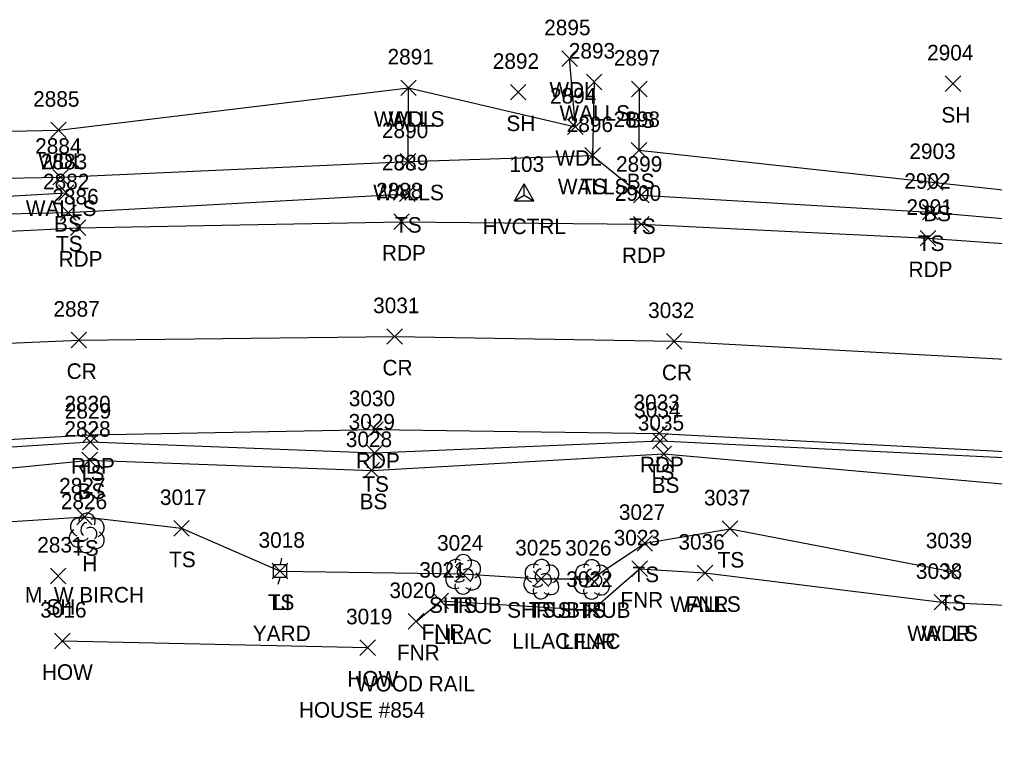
# Model space of a CAD drawing. Extents: x 1611797 to 1633212, y 298978 to 305475.
# Drawn here: x 1616230.2 to 1616355.4, y 301460.4 to 301555.1 of the extents above; entities that cross this region are included whole.
import ezdxf

# ---------------------------------------------------------------- set-up
doc = ezdxf.new("R2010")
doc.units = 0
for name, color, linetype in [('C_A', 7, 'Continuous'), ('C_I', 7, 'Continuous'), ('CPSM', 7, 'Continuous'), ('L_A', 7, 'Continuous'), ('L_C', 7, 'Continuous'), ('L_I', 7, 'Continuous'), ('L_TIC', 7, 'Continuous'), ('LAWA', 7, 'Continuous'), ('LBC', 7, 'Continuous'), ('LELB', 7, 'Continuous'), ('LFNC', 7, 'Continuous'), ('LSH', 7, 'Continuous'), ('LTD', 7, 'Continuous'), ('LWS', 7, 'Continuous'), ('P_A', 7, 'Continuous'), ('P_I', 7, 'Continuous'), ('P_TIC', 7, 'Continuous'), ('PET', 7, 'Continuous'), ('PRC', 7, 'Continuous'), ('U_A', 7, 'Continuous'), ('U_I', 7, 'Continuous'), ('ULP', 7, 'Continuous')]:
    doc.layers.add(name, color=color, linetype=linetype)

msp = doc.modelspace()

# ---------------------------------------------------------------- linework, layer by layer
at = {"layer": 'CPSM'}
for p, q in [((1616293.76, 301531.74), (1616295.01, 301533.91)), ((1616296.26, 301531.74), (1616295.01, 301533.91)), ((1616295.01, 301532.46), (1616295.01, 301533.91)), ((1616293.76, 301531.74), (1616295.01, 301532.46)), ((1616295.01, 301532.46), (1616295.01, 301532.46)), ((1616295.01, 301532.46), (1616296.26, 301531.74)), ((1616293.76, 301531.74), (1616296.26, 301531.74))]:
    msp.add_line(p, q, dxfattribs=at)
at = {"layer": 'L_TIC'}
for points in [[(1616299.86, 301549.03), (1616301.86, 301551.03)], [(1616301.86, 301549.03), (1616299.86, 301551.03)], [(1616303.02, 301546.03), (1616305.02, 301548.03)], [(1616305.02, 301546.03), (1616303.02, 301548.03)], [(1616349.13, 301545.8), (1616351.13, 301547.8)], [(1616351.13, 301545.8), (1616349.13, 301547.8)], [(1616279.16, 301545.27), (1616281.16, 301547.27)], [(1616281.16, 301545.27), (1616279.16, 301547.27)], [(1616279.16, 301545.27), (1616281.16, 301547.27)], [(1616281.16, 301545.27), (1616279.16, 301547.27)], [(1616293.25, 301544.71), (1616295.25, 301546.71)], [(1616295.25, 301544.71), (1616293.25, 301546.71)], [(1616308.81, 301545.13), (1616310.81, 301547.13)], [(1616310.81, 301545.13), (1616308.81, 301547.13)], [(1616234.2, 301539.84), (1616236.2, 301541.84)], [(1616236.2, 301539.84), (1616234.2, 301541.84)], [(1616300.61, 301540.25), (1616302.61, 301542.25)], [(1616302.61, 301540.25), (1616300.61, 301542.25)], [(1616308.77, 301537.24), (1616310.77, 301539.24)], [(1616310.77, 301537.24), (1616308.77, 301539.24)], [(1616279.1, 301535.81), (1616281.1, 301537.81)], [(1616281.1, 301535.81), (1616279.1, 301537.81)], [(1616279.1, 301535.81), (1616281.1, 301537.81)], [(1616281.1, 301535.81), (1616279.1, 301537.81)], [(1616302.81, 301536.59), (1616304.81, 301538.59)], [(1616304.81, 301536.59), (1616302.81, 301538.59)], [(1616302.81, 301536.59), (1616304.81, 301538.59)], [(1616304.81, 301536.59), (1616302.81, 301538.59)], [(1616302.81, 301536.59), (1616304.81, 301538.59)], [(1616304.81, 301536.59), (1616302.81, 301538.59)], [(1616234.45, 301533.79), (1616236.45, 301535.79)], [(1616236.45, 301533.79), (1616234.45, 301535.79)], [(1616346.84, 301533.12), (1616348.84, 301535.12)], [(1616348.84, 301533.12), (1616346.84, 301535.12)], [(1616235.19, 301531.79), (1616237.19, 301533.79)], [(1616237.19, 301531.79), (1616235.19, 301533.79)], [(1616279.02, 301531.65), (1616281.02, 301533.65)], [(1616281.02, 301531.65), (1616279.02, 301533.65)], [(1616309.09, 301531.48), (1616311.09, 301533.48)], [(1616311.09, 301531.48), (1616309.09, 301533.48)], [(1616235.46, 301529.23), (1616237.46, 301531.23)], [(1616237.46, 301529.23), (1616235.46, 301531.23)], [(1616346.2, 301529.29), (1616348.2, 301531.29)], [(1616348.2, 301529.29), (1616346.2, 301531.29)], [(1616238.28, 301499.75), (1616240.28, 301501.75)], [(1616240.28, 301499.75), (1616238.28, 301501.75)], [(1616311.5, 301499.87), (1616313.5, 301501.87)], [(1616313.5, 301499.87), (1616311.5, 301501.87)], [(1616274.82, 301498.34), (1616276.82, 301500.34)], [(1616276.82, 301498.34), (1616274.82, 301500.34)], [(1616311.96, 301498.2), (1616313.96, 301500.2)], [(1616313.96, 301498.2), (1616311.96, 301500.2)], [(1616238.21, 301497.42), (1616240.21, 301499.42)], [(1616240.21, 301497.42), (1616238.21, 301499.42)], [(1616274.44, 301496.09), (1616276.44, 301498.09)], [(1616276.44, 301496.09), (1616274.44, 301498.09)], [(1616237.54, 301490.11), (1616239.54, 301492.11)], [(1616239.54, 301490.11), (1616237.54, 301492.11)], [(1616250, 301488.64), (1616252, 301490.64)], [(1616252, 301488.64), (1616250, 301490.64)], [(1616320.47, 301488.59), (1616322.47, 301490.59)], [(1616322.47, 301488.59), (1616320.47, 301490.59)], [(1616309.53, 301486.72), (1616311.53, 301488.72)], [(1616311.53, 301486.72), (1616309.53, 301488.72)], [(1616262.67, 301483.14), (1616264.67, 301485.14)], [(1616264.67, 301483.14), (1616262.67, 301485.14)], [(1616308.86, 301483.44), (1616310.86, 301485.44)], [(1616310.86, 301483.44), (1616308.86, 301485.44)], [(1616317.24, 301482.9), (1616319.24, 301484.9)], [(1616319.24, 301482.9), (1616317.24, 301484.9)], [(1616317.24, 301482.9), (1616319.24, 301484.9)], [(1616319.24, 301482.9), (1616317.24, 301484.9)], [(1616348.97, 301483.07), (1616350.97, 301485.07)], [(1616350.97, 301483.07), (1616348.97, 301485.07)], [(1616234.16, 301482.52), (1616236.16, 301484.52)], [(1616236.16, 301482.52), (1616234.16, 301484.52)], [(1616286.17, 301482.77), (1616288.17, 301484.77)], [(1616288.17, 301482.77), (1616286.17, 301484.77)], [(1616296.21, 301482.15), (1616298.21, 301484.15)], [(1616298.21, 301482.15), (1616296.21, 301484.15)], [(1616302.69, 301482.13), (1616304.69, 301484.13)], [(1616304.69, 301482.13), (1616302.69, 301484.13)], [(1616283.32, 301479.3), (1616285.32, 301481.3)], [(1616285.32, 301479.3), (1616283.32, 301481.3)], [(1616347.69, 301479.14), (1616349.69, 301481.14)], [(1616349.69, 301479.14), (1616347.69, 301481.14)], [(1616347.69, 301479.14), (1616349.69, 301481.14)], [(1616349.69, 301479.14), (1616347.69, 301481.14)], [(1616302.77, 301478.11), (1616304.77, 301480.11)], [(1616304.77, 301478.11), (1616302.77, 301480.11)], [(1616280.14, 301476.67), (1616282.14, 301478.67)], [(1616282.14, 301476.67), (1616280.14, 301478.67)], [(1616234.68, 301474.16), (1616236.68, 301476.16)], [(1616236.68, 301474.16), (1616234.68, 301476.16)], [(1616273.92, 301473.3), (1616275.92, 301475.3)], [(1616275.92, 301473.3), (1616273.92, 301475.3)]]:
    msp.add_lwpolyline(points, dxfattribs=at)
at = {"layer": 'LAWA'}
for points in [[(1616077.4, 301544.56), (1616099.1, 301530.85), (1616130.25, 301534.24), (1616168.35, 301537.41), (1616206, 301540.22), (1616235.2, 301540.84), (1616280.16, 301546.27), (1616301.61, 301541.25), (1616300.86, 301550.03)], [(1616348.69, 301480.14), (1616363.12, 301479.47), (1616390.02, 301478.92), (1616427.39, 301476.57), (1616437.45, 301481.32), (1616469.58, 301474.89), (1616488.85, 301474.79)]]:
    msp.add_lwpolyline(points, dxfattribs=at)
at = {"layer": 'LBC'}
msp.add_lwpolyline([(1616235.68, 301475.16), (1616274.92, 301474.3)], dxfattribs=at)
at = {"layer": 'LELB'}
for points in [[(1616309.81, 301546.13), (1616309.77, 301538.24), (1616347.84, 301534.12), (1616396.15, 301528.89), (1616417.79, 301527.53), (1616428.9, 301526.1), (1616434.47, 301525.62), (1616434.9, 301527), (1616434.12, 301528.53), (1616430.19, 301527.94), (1616424.6, 301528.25)], [(1616303.81, 301537.59), (1616310.09, 301532.48), (1616347.2, 301530.29), (1616396.26, 301525.98), (1616417.89, 301523.39), (1616433.08, 301523.42), (1616436.89, 301524.5), (1616437.16, 301528.06), (1616435.39, 301530.16), (1616430.87, 301529.6), (1616422.8, 301531.9)], [(1615704.04, 301519.43), (1615721.87, 301519.34), (1615766.35, 301519.5), (1615808.06, 301519.86), (1615851.21, 301519.77), (1615891.69, 301519.16), (1615938.88, 301519.33), (1615967.2, 301520.8), (1616008.3, 301523.11), (1616049.6, 301525.78), (1616089.81, 301524.62), (1616129.76, 301524.58), (1616155.63, 301526.93), (1616173.61, 301534.48), (1616188.64, 301527.74), (1616206.16, 301529.59), (1616236.46, 301530.23), (1616280.02, 301532.65)], [(1616190.96, 301531.5), (1616206.23, 301531.06), (1616236.19, 301532.79)], [(1616157.94, 301461.29), (1616157.16, 301475.69), (1616156.2, 301486.85), (1616158.72, 301494.24), (1616164.1, 301494.72), (1616171.84, 301496.48), (1616239.28, 301500.75), (1616275.82, 301499.34), (1616312.5, 301500.87), (1616376.08, 301497.82), (1616390.46, 301493.37), (1616428.25, 301490.95), (1616470.26, 301487.66), (1616505.01, 301485.04), (1616526.68, 301483.9), (1616566.27, 301481.26), (1616573.34, 301477.6), (1616572.08, 301471.61)], [(1616162.69, 301460.43), (1616159.37, 301475.38), (1616160.07, 301483.5), (1616157.78, 301485.49), (1616157.73, 301486.34), (1616160.35, 301489.12), (1616160.79, 301493.41), (1616161.99, 301493.16), (1616161.81, 301489.18), (1616162.22, 301488.56), (1616170.36, 301491.65), (1616239.21, 301498.42), (1616275.44, 301497.09), (1616312.96, 301499.2), (1616362.28, 301494.85), (1616380.11, 301491.79), (1616390.02, 301478.92)], [(1616181.01, 301480.19), (1616192, 301488.11), (1616238.54, 301491.11), (1616251, 301489.64), (1616263.67, 301484.14), (1616287.17, 301483.77), (1616297.21, 301483.15), (1616303.69, 301483.13), (1616310.53, 301487.72), (1616321.47, 301489.59), (1616349.97, 301484.07)]]:
    msp.add_lwpolyline(points, dxfattribs=at)
at = {"layer": 'LFNC'}
msp.add_lwpolyline([(1616281.14, 301477.67), (1616284.32, 301480.3), (1616303.77, 301479.11), (1616309.86, 301484.44), (1616318.24, 301483.9)], dxfattribs=at)
at = {"layer": 'LSH'}
for p, q in [((1616287.17, 301483.77), (1616287.17, 301483.77)), ((1616287.17, 301483.77), (1616287.17, 301483.77)), ((1616297.21, 301483.15), (1616297.21, 301483.15)), ((1616297.21, 301483.15), (1616297.21, 301483.15)), ((1616303.69, 301483.13), (1616303.69, 301483.13)), ((1616303.69, 301483.13), (1616303.69, 301483.13))]:
    msp.add_line(p, q, dxfattribs=at)
for centre in [(1616287.22, 301485.21), (1616297.26, 301484.59), (1616303.73, 301484.56)]:
    msp.add_arc(centre, 1.05, 335.5272, 180.9563, dxfattribs=at)
for centre, major_axis, ratio, start_param, end_param in [((1616286.38, 301484.44), (1.21, -0.51), 0.895232, 1.570796, 4.712389), ((1616286.96, 301484.23), (-0.208, -0.792), 0.645439, 3.141593, 6.283185), ((1616288.21, 301484.36), (-1.14, -0.48), 0.949671, 1.570796, 4.712389), ((1616296.42, 301483.82), (1.21, -0.51), 0.895232, 1.570796, 4.712389), ((1616298.25, 301483.74), (-1.14, -0.48), 0.949671, 1.570796, 4.712389), ((1616302.9, 301483.79), (1.21, -0.51), 0.895232, 1.570796, 4.712389), ((1616304.73, 301483.71), (-1.14, -0.48), 0.949671, 1.570796, 4.712389), ((1616286.09, 301483.06), (0.58, -1.04), 0.959034, 3.141593, 6.283185), ((1616287.67, 301483.6), (-0.5, 0.667), 0.989748, 3.141593, 6.283185), ((1616288.17, 301482.94), (-1.09, 0.79), 0.841452, 1.570796, 4.712389), ((1616297, 301483.61), (-0.208, -0.792), 0.645439, 3.141593, 6.283185), ((1616297.71, 301482.99), (-0.5, 0.667), 0.989748, 3.141593, 6.283185), ((1616303.48, 301483.58), (-0.208, -0.792), 0.645439, 3.141593, 6.283185), ((1616304.19, 301482.96), (-0.5, 0.667), 0.989748, 3.141593, 6.283185), ((1616287.17, 301482.27), (0.26, 1.06), 0.942809, 1.570796, 4.712389), ((1616286.71, 301483.02), (-0.625, -0.083), 0.423636, 0, 3.141593), ((1616296.13, 301482.44), (0.58, -1.04), 0.959034, 3.141593, 6.283185), ((1616296.75, 301482.4), (-0.625, -0.083), 0.423636, 0, 3.141593), ((1616298.21, 301482.32), (-1.09, 0.79), 0.841452, 1.570796, 4.712389), ((1616302.6, 301482.42), (0.58, -1.04), 0.959034, 3.141593, 6.283185), ((1616303.23, 301482.38), (-0.625, -0.083), 0.423636, 0, 3.141593), ((1616304.69, 301482.29), (-1.09, 0.79), 0.841452, 1.570796, 4.712389), ((1616297.21, 301481.65), (0.26, 1.06), 0.942809, 1.570796, 4.712389), ((1616303.69, 301481.63), (0.26, 1.06), 0.942809, 1.570796, 4.712389)]:
    msp.add_ellipse(centre, major_axis=major_axis, ratio=ratio, start_param=start_param, end_param=end_param, dxfattribs=at)
at = {"layer": 'LTD'}
msp.add_line((1616238.81, 301489.1), (1616238.81, 301489.1), dxfattribs=at)
msp.add_line((1616238.81, 301489.1), (1616238.81, 301489.1), dxfattribs=at)
msp.add_arc((1616238.86, 301490.54), 1.05, 335.5272, 180.9563, dxfattribs=at)
for centre, major_axis, ratio, start_param, end_param in [((1616238.02, 301489.77), (1.21, -0.51), 0.895232, 1.570796, 4.712389), ((1616238.61, 301489.56), (-0.208, -0.792), 0.645439, 3.141593, 6.283185), ((1616239.31, 301488.94), (-0.5, 0.667), 0.989748, 3.141593, 6.283185), ((1616239.86, 301489.69), (-1.14, -0.48), 0.949671, 1.570796, 4.712389), ((1616237.73, 301488.4), (0.58, -1.04), 0.959034, 3.141593, 6.283185), ((1616239.81, 301488.27), (-1.09, 0.79), 0.841452, 1.570796, 4.712389), ((1616238.81, 301487.6), (0.26, 1.06), 0.942809, 1.570796, 4.712389), ((1616238.36, 301488.35), (-0.625, -0.083), 0.423636, 0, 3.141593)]:
    msp.add_ellipse(centre, major_axis=major_axis, ratio=ratio, start_param=start_param, end_param=end_param, dxfattribs=at)
at = {"layer": 'LWS'}
for points in [[(1616280.1, 301536.81), (1616280.16, 301546.27)], [(1616304.02, 301547.03), (1616303.81, 301537.59)], [(1616181.43, 301533.81), (1616235.45, 301534.79), (1616280.1, 301536.81), (1616303.81, 301537.59)], [(1616318.24, 301483.9), (1616348.69, 301480.14)]]:
    msp.add_lwpolyline(points, dxfattribs=at)
at = {"layer": 'P_TIC'}
for points in [[(1616278.26, 301528.05), (1616280.26, 301530.05)], [(1616280.26, 301528.05), (1616278.26, 301530.05)], [(1616236.72, 301527.28), (1616238.72, 301529.28)], [(1616238.72, 301527.28), (1616236.72, 301529.28)], [(1616309.09, 301527.74), (1616311.09, 301529.74)], [(1616311.09, 301527.74), (1616309.09, 301529.74)], [(1616345.91, 301525.94), (1616347.91, 301527.94)], [(1616347.91, 301525.94), (1616345.91, 301527.94)], [(1616277.39, 301513.3), (1616279.39, 301515.3)], [(1616279.39, 301513.3), (1616277.39, 301515.3)], [(1616236.81, 301512.85), (1616238.81, 301514.85)], [(1616238.81, 301512.85), (1616236.81, 301514.85)], [(1616313.29, 301512.68), (1616315.29, 301514.68)], [(1616315.29, 301512.68), (1616313.29, 301514.68)], [(1616238.3, 301500.68), (1616240.3, 301502.68)], [(1616240.3, 301500.68), (1616238.3, 301502.68)], [(1616274.91, 301501.34), (1616276.91, 301503.34)], [(1616276.91, 301501.34), (1616274.91, 301503.34)], [(1616311.4, 301500.84), (1616313.4, 301502.84)], [(1616313.4, 301500.84), (1616311.4, 301502.84)]]:
    msp.add_lwpolyline(points, dxfattribs=at)
at = {"layer": 'PET'}
for points in [[(1615966.82, 301518.28), (1616008.88, 301518.72), (1616050.01, 301520.76), (1616089.48, 301521.89), (1616129.53, 301523.15), (1616168.16, 301525.02), (1616195.53, 301526.21), (1616237.72, 301528.28), (1616279.26, 301529.05), (1616310.09, 301528.74), (1616346.91, 301526.94), (1616396.49, 301523.41), (1616418.7, 301521.73), (1616433.78, 301520.79), (1616436.26, 301522), (1616473.65, 301518.39)], [(1615957.12, 301489.37), (1615991.14, 301489.81), (1615993.65, 301491.15), (1616015.44, 301492.41), (1616050.86, 301493.73), (1616083.5, 301494.7), (1616115.85, 301495.32), (1616117.91, 301494.28), (1616126.68, 301494.21), (1616158.88, 301496.09), (1616172.11, 301497.83), (1616239.3, 301501.68), (1616275.91, 301502.34), (1616312.4, 301501.84), (1616375.82, 301498.51), (1616390.52, 301497.39), (1616390.67, 301497.62), (1616429.45, 301494.36), (1616470.74, 301491.13)]]:
    msp.add_lwpolyline(points, dxfattribs=at)
at = {"layer": 'PRC'}
msp.add_lwpolyline([(1615915.55, 301503.02), (1616010.71, 301505.13), (1616082.84, 301506.97), (1616127.8, 301509.13), (1616168.82, 301510.87), (1616237.81, 301513.85), (1616278.39, 301514.3), (1616314.29, 301513.68), (1616391.36, 301509.48), (1616432.29, 301506.33), (1616472.79, 301503.52), (1616513.15, 301500.75), (1616529.08, 301499.5), (1616571.59, 301496.85)], dxfattribs=at)
at = {"layer": 'ULP'}
for p, q in [((1616262.83, 301483.31), (1616262.83, 301484.98)), ((1616262.83, 301484.98), (1616264.5, 301484.98)), ((1616263.83, 301485.81), (1616263.67, 301484.98)), ((1616264.5, 301484.98), (1616264.5, 301483.31)), ((1616263.67, 301484.14), (1616263.67, 301484.14)), ((1616264.5, 301483.31), (1616262.83, 301483.31)), ((1616263.42, 301482.48), (1616263.67, 301483.31))]:
    msp.add_line(p, q, dxfattribs=at)

# ---------------------------------------------------------------- texts
at = {"layer": 'C_A'}
msp.add_text('HVCTRL', height=2, dxfattribs=at).set_placement((1616289.7, 301527.46))
at = {"layer": 'C_I'}
msp.add_text('103', height=2, dxfattribs=at).set_placement((1616293.13, 301535.46))
at = {"layer": 'L_A'}
for s, p in [('WDL', (1616298.27, 301545.03)), ('WALLS', (1616299.56, 301542.03)), ('SH', (1616348.62, 301541.8)), ('WALLS', (1616275.71, 301541.27)), ('WDL', (1616277.58, 301541.27)), ('SH', (1616292.74, 301540.71)), ('BS', (1616308.25, 301541.13)), ('WDL', (1616232.62, 301535.84)), ('WDL', (1616299.03, 301536.25)), ('BS', (1616308.21, 301533.24)), ('WALLS', (1616275.64, 301531.81)), ('WALLS', (1616275.64, 301531.81)), ('WALLS', (1616299.35, 301532.59)), ('WALLS', (1616299.35, 301532.59)), ('TS', (1616302.22, 301532.59)), ('WALLS', (1616231, 301529.79)), ('BS', (1616346.29, 301529.12)), ('BS', (1616234.63, 301527.79)), ('TS', (1616278.43, 301527.65)), ('TS', (1616308.5, 301527.48)), ('TS', (1616234.87, 301525.23)), ('TS', (1616345.6, 301525.29)), ('TS', (1616237.69, 301495.75)), ('TS', (1616310.91, 301495.87)), ('TS', (1616274.23, 301494.34)), ('BS', (1616311.4, 301494.2)), ('BS', (1616237.65, 301493.42)), ('BS', (1616273.88, 301492.09)), ('TS', (1616236.95, 301486.11)), ('H', (1616238.25, 301484.1)), ('TS', (1616249.41, 301484.64)), ('TS', (1616319.88, 301484.59)), ('TS', (1616308.94, 301482.72)), ('TS', (1616262.08, 301479.14)), ('FNR', (1616307.39, 301479.44)), ('TS', (1616348.38, 301479.07)), ('SH', (1616233.65, 301478.52)), ('SHRUB', (1616282.8, 301478.77)), ('TS', (1616285.58, 301478.77)), ('SHRUB', (1616292.84, 301478.15)), ('TS', (1616295.62, 301478.15)), ('SHRUB', (1616299.32, 301478.13)), ('TS', (1616302.1, 301478.13)), ('WALLS', (1616313.78, 301478.9)), ('FNR', (1616315.77, 301478.9)), ('FNR', (1616281.86, 301475.3)), ('FNR', (1616301.31, 301474.11)), ('WALLS', (1616344.24, 301475.14)), ('WDR', (1616346.05, 301475.14)), ('FNR', (1616278.67, 301472.67)), ('HOW', (1616233.07, 301470.16)), ('HOW', (1616272.3, 301469.3))]:
    msp.add_text(s, height=2, dxfattribs=at).set_placement(p)
at = {"layer": 'L_C'}
for s, p in [('M. W BIRCH', (1616230.89, 301480.1)), ('YARD', (1616260.16, 301475.14)), ('LILAC', (1616283.45, 301474.77)), ('LILAC', (1616293.49, 301474.15)), ('LILAC', (1616299.96, 301474.13)), ('WOOD RAIL', (1616273.4, 301468.67)), ('HOUSE #854', (1616266.08, 301465.3))]:
    msp.add_text(s, height=2, dxfattribs=at).set_placement(p)
at = {"layer": 'L_I'}
for s, p in [('2895', (1616297.6, 301553.03)), ('2891', (1616277.47, 301549.27)), ('2891', (1616277.47, 301549.27)), ('2893', (1616300.76, 301550.03)), ('2904', (1616346.79, 301549.8)), ('2892', (1616290.99, 301548.71)), ('2897', (1616306.55, 301549.13)), ('2894', (1616298.35, 301544.25)), ('2885', (1616231.94, 301543.84)), ('2896', (1616300.49, 301540.59)), ('2896', (1616300.49, 301540.59)), ('2896', (1616300.49, 301540.59)), ('2898', (1616306.51, 301541.24)), ('2890', (1616276.75, 301539.81)), ('2890', (1616276.75, 301539.81)), ('2884', (1616232.2, 301537.79)), ('2903', (1616344.51, 301537.12)), ('2883', (1616232.93, 301535.79)), ('2889', (1616276.75, 301535.65)), ('2899', (1616306.82, 301535.48)), ('2882', (1616233.21, 301533.23)), ('2902', (1616343.86, 301533.29)), ('2829', (1616236.02, 301503.75)), ('3034', (1616309.16, 301503.87)), ('3029', (1616272.47, 301502.34)), ('3035', (1616309.62, 301502.2)), ('2828', (1616235.95, 301501.42)), ('3028', (1616272.11, 301500.09)), ('2827', (1616235.28, 301494.11)), ('2826', (1616235.5, 301492.1)), ('3017', (1616248.23, 301492.64)), ('3037', (1616318.13, 301492.59)), ('3027', (1616307.19, 301490.72)), ('2831', (1616232.47, 301486.52)), ('3018', (1616260.9, 301487.14)), ('3024', (1616283.83, 301486.77)), ('3024', (1616283.83, 301486.77)), ('3023', (1616306.52, 301487.44)), ('3036', (1616314.84, 301486.9)), ('3036', (1616314.84, 301486.9)), ('3039', (1616346.62, 301487.07)), ('3025', (1616293.87, 301486.15)), ('3025', (1616293.87, 301486.15)), ('3026', (1616300.29, 301486.13)), ('3026', (1616300.29, 301486.13)), ('3021', (1616281.55, 301483.3)), ('3038', (1616345.35, 301483.14)), ('3038', (1616345.35, 301483.14)), ('3022', (1616300.43, 301482.11)), ('3020', (1616277.71, 301480.67)), ('3016', (1616232.85, 301478.16)), ('3019', (1616272.14, 301477.3))]:
    msp.add_text(s, height=2, dxfattribs=at).set_placement(p)
at = {"layer": 'P_A'}
for s, p in [('RDP', (1616235.21, 301523.28)), ('RDP', (1616276.75, 301524.05)), ('RDP', (1616307.58, 301523.74)), ('RDP', (1616344.4, 301521.94)), ('CR', (1616276.82, 301509.3)), ('CR', (1616236.25, 301508.85)), ('CR', (1616312.72, 301508.68)), ('RDP', (1616236.79, 301496.68)), ('RDP', (1616273.4, 301497.34)), ('RDP', (1616309.89, 301496.84))]:
    msp.add_text(s, height=2, dxfattribs=at).set_placement(p)
at = {"layer": 'P_I'}
for s, p in [('2888', (1616276, 301532.05)), ('2900', (1616306.67, 301531.74)), ('2886', (1616234.41, 301531.28)), ('2901', (1616344.14, 301529.94)), ('2887', (1616234.55, 301516.85)), ('3031', (1616275.62, 301517.3)), ('3032', (1616310.95, 301516.68)), ('3030', (1616272.49, 301505.34)), ('2830', (1616235.95, 301504.68)), ('3033', (1616309.06, 301504.84))]:
    msp.add_text(s, height=2, dxfattribs=at).set_placement(p)
at = {"layer": 'U_A'}
msp.add_text('LI', height=2, dxfattribs=at).set_placement((1616262.77, 301479.14))
at = {"layer": 'U_I'}
msp.add_text('3018', height=2, dxfattribs=at).set_placement((1616260.9, 301487.14))

doc.saveas('drawing.dxf')
